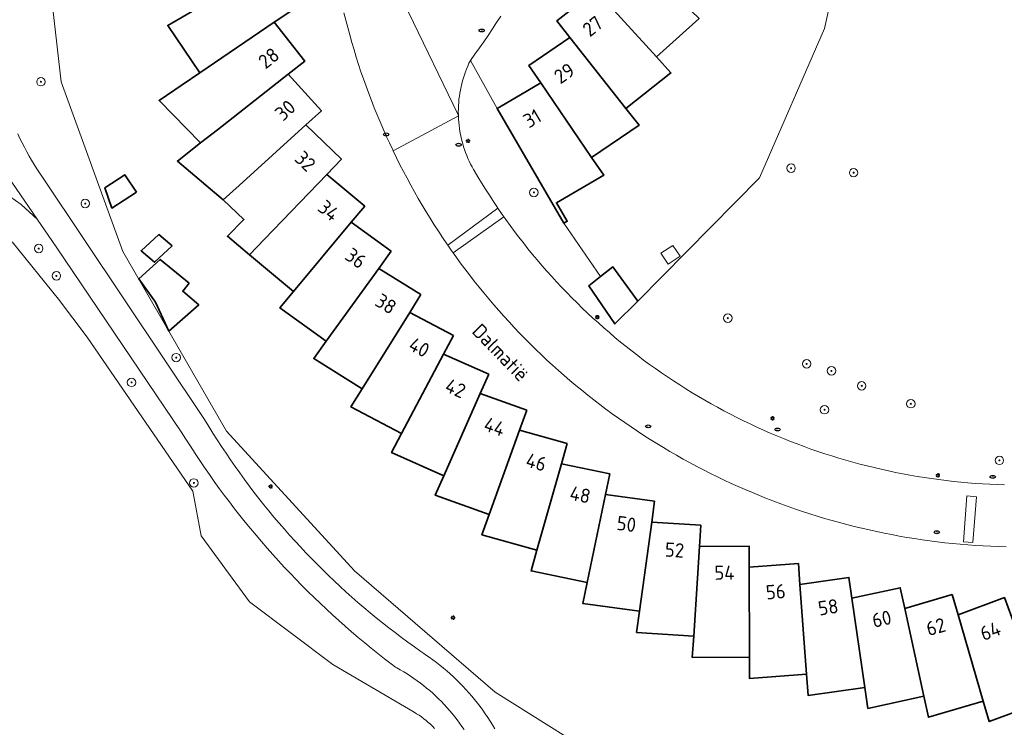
# Model space of a CAD drawing. Header units: metres. Extents: x 152610 to 160096, y 456114 to 462495.
# Tile 532 of 656: x 158185 to 158278, y 460654 to 460720. Entities that reach past the tile are written whole.
import ezdxf
from ezdxf.enums import TextEntityAlignment as Align

# ---------------------------------------------------------------- set-up
doc = ezdxf.new("R2010")
doc.units = ezdxf.units.M
doc.header["$LTSCALE"] = 0.5
doc.layers.get('0').update_dxf_attribs({"linetype": 'CONTINUOUS'})
for name, color, linetype, lineweight in [('B-PV-GR-BOOM-S', 251, 'CONTINUOUS', 25), ('B-PV-IE-MEUBILAIR-S', 251, 'CONTINUOUS', 25), ('B-PV-OG-BEBOUWING-GV', 6, 'CONTINUOUS', 35), ('B-PV-OG-BEBOUWING-T18', 1, 'CONTINUOUS', 18), ('B-PV-OG-BEBOUWING_SCHUUR-GV', 251, 'CONTINUOUS', 18), ('B-PV-OG-TERREIN_BEGROEID-GV', 251, 'CONTINUOUS', 18), ('B-PV-OG-TOPOGRAFIE-T18', 1, 'CONTINUOUS', 18), ('B-PV-VH-GESLOTENVERHARDING_ASFALT-GV', 251, 'CONTINUOUS', 18), ('B-PV-VH-OPENVERHARDING_STRAATBAKSTEEN-GV', 251, 'CONTINUOUS', 18)]:
    doc.layers.add(name, color=color, linetype=linetype, lineweight=lineweight)
doc.styles.add('NLCS-ISO', font='NLCS-ISO.ttf')
doc.styles.add('NLCS-ISO-M750-T18', font='NLCS-ISO.ttf', dxfattribs={"height": 1.35})

# ---------------------------------------------------------------- blocks, each defined once
blk = doc.blocks.new('SIE-MEUBILAIR_PAAL_LICHTMAST-SO')
for points in [[(-0.62, 0), (-1, 0)], [(-0.71, 0.71), (-0.44, 0.44)], [(0, 1), (0, 0.62)], [(0.44, 0.44), (0.71, 0.71)], [(1, 0), (0.62, 0)], [(-0.71, -0.71), (-0.44, -0.44)], [(0, -0.62), (0, -1)], [(0.44, -0.44), (0.71, -0.71)]]:
    blk.add_lwpolyline(points)
blk.add_circle((0, 0), 0.5)
blk = doc.blocks.new('SIE-MEUBILAIR_PUT_RIOOLPUT-SO')
blk.add_ellipse((0, 0), major_axis=(1.25, 0), ratio=0.54)
at = {"style": 'NLCS-ISO'}
blk.add_text('ri', height=0.75, dxfattribs=at).set_placement((-0.04, 0.07), align=Align.MIDDLE_CENTER)
blk = doc.blocks.new('SGR-BOOM_GBKN-SO')
at = {"linetype": 'ByBlock', "lineweight": 18}
h = blk.add_hatch(color=0, dxfattribs=at)
h.dxf.hatch_style = 1
edge = h.paths.add_edge_path()
edge.add_arc((0, 0), 0.25, 0, 360)
at = {"color": 0, "linetype": 'ByBlock', "lineweight": 18}
for radius in [2, 0.25]:
    blk.add_circle((0, 0), radius, dxfattribs=at)
at = {"color": 0, "linetype": 'ByBlock', "lineweight": 18, "style": 'NLCS-ISO'}
blk.add_attdef('SOORT', (2.5, 0), '', height=1.5, dxfattribs=at)

msp = doc.modelspace()

# ---------------------------------------------------------------- linework, layer by layer
at = {"layer": 'B-PV-OG-BEBOUWING-GV', "flags": 128}
for points in [[(158247.743, 460722.025), (158241.566, 460727.938), (158238.087, 460724.779), (158239.434, 460723.296), (158245.184, 460716.966), (158249.209, 460720.621)], [(158210.638, 460721.369), (158208.012, 460725.244), (158200.644, 460720.968), (158198.897, 460719.955), (158201.935, 460715.472), (158208.986, 460720.25)], [(158245.184, 460716.966), (158239.434, 460723.296), (158235.744, 460720.388), (158236.983, 460718.814), (158242.276, 460712.1), (158246.546, 460715.464)], [(158202.016, 460708.83), (158203.606, 460710.078), (158210.306, 460715.337), (158211.876, 460716.569), (158208.986, 460720.25), (158201.935, 460715.472), (158200.262, 460714.338), (158198.077, 460712.857)], [(158242.276, 460712.1), (158236.983, 460718.814), (158233.099, 460716.171), (158234.225, 460714.515), (158239.036, 460707.448), (158243.531, 460710.507)], [(158204.152, 460703.458), (158205.65, 460704.813), (158211.966, 460710.527), (158213.446, 460711.866), (158210.306, 460715.337), (158203.606, 460710.078), (158202.016, 460708.83), (158199.821, 460707.107)], [(158239.036, 460707.448), (158234.225, 460714.515), (158231.754, 460713.078), (158230.08, 460712.1), (158236.414, 460701.228), (158236.726, 460701.411), (158235.703, 460703.164), (158238.143, 460704.586), (158240.178, 460705.771)], [(158204.152, 460703.458), (158206.116, 460701.569), (158204.557, 460699.999), (158206.653, 460698.249), (158208.054, 460699.706), (158213.957, 460705.846), (158215.34, 460707.285), (158211.966, 460710.527), (158205.65, 460704.813)], [(158195.936, 460704.164), (158194.838, 460705.818), (158192.936, 460704.563), (158193.616, 460702.659)], [(158217.55, 460702.846), (158213.957, 460705.846), (158208.054, 460699.706), (158206.653, 460698.249), (158210.81, 460694.777), (158216.271, 460701.315)], [(158220.063, 460698.573), (158216.271, 460701.315), (158210.81, 460694.777), (158209.515, 460693.227), (158213.902, 460690.053), (158218.894, 460696.955)], [(158199.326, 460699.103), (158198.048, 460700.153), (158196.382, 460698.619), (158197.661, 460697.539)], [(158200.931, 460695.565), (158198.192, 460697.808), (158196.168, 460695.968), (158197.749, 460693.768), (158199.019, 460691.006), (158201.834, 460693.495), (158200.32, 460694.795)], [(158243.406, 460693.855), (158241.05, 460697.098), (158239.881, 460696.18), (158238.771, 460695.308), (158241.234, 460691.698)], [(158222.869, 460694.484), (158218.894, 460696.955), (158213.902, 460690.053), (158212.718, 460688.416), (158217.317, 460685.556), (158221.816, 460692.789)], [(158225.953, 460690.601), (158221.816, 460692.789), (158217.317, 460685.556), (158216.249, 460683.84), (158221.038, 460681.308), (158225.02, 460688.836)], [(158229.3, 460686.943), (158225.02, 460688.836), (158221.038, 460681.308), (158220.093, 460679.522), (158225.049, 460677.331), (158228.493, 460685.118)], [(158232.895, 460683.53), (158228.493, 460685.118), (158225.049, 460677.331), (158224.232, 460675.481), (158229.328, 460673.642), (158232.218, 460681.653)], [(158236.721, 460680.379), (158232.218, 460681.653), (158229.328, 460673.642), (158228.643, 460671.741), (158233.857, 460670.265), (158236.177, 460678.459)], [(158240.758, 460677.502), (158236.177, 460678.459), (158233.857, 460670.265), (158233.307, 460668.318), (158238.61, 460667.212), (158240.35, 460675.549)], [(158244.988, 460674.916), (158240.35, 460675.549), (158238.61, 460667.212), (158238.197, 460665.233), (158243.565, 460664.5), (158244.718, 460672.939)], [(158249.388, 460672.631), (158244.718, 460672.939), (158243.565, 460664.5), (158243.291, 460662.497), (158248.697, 460662.141), (158249.257, 460670.64)], [(158253.945, 460668.664), (158253.936, 460670.66), (158249.257, 460670.64), (158248.697, 460662.141), (158248.564, 460660.125), (158253.981, 460660.148)], [(158258.76, 460667.022), (158258.612, 460669.012), (158253.945, 460668.664), (158253.981, 460660.148), (158253.99, 460658.126), (158259.391, 460658.527)], [(158263.677, 460665.72), (158263.39, 460667.695), (158258.76, 460667.022), (158259.391, 460658.527), (158259.542, 460656.512), (158264.902, 460657.291)], [(158268.675, 460664.766), (158268.25, 460666.716), (158263.677, 460665.72), (158264.902, 460657.291), (158265.193, 460655.291), (158270.487, 460656.444)], [(158273.726, 460664.165), (158273.166, 460666.08), (158268.675, 460664.766), (158270.487, 460656.444), (158270.917, 460654.468), (158276.116, 460655.989)], [(158278.807, 460663.918), (158278.114, 460665.79), (158273.726, 460664.165), (158276.116, 460655.989), (158276.684, 460654.049), (158281.765, 460655.931)]]:
    msp.add_lwpolyline(points, close=True, dxfattribs=at)
at = {"layer": 'B-PV-OG-BEBOUWING_SCHUUR-GV', "flags": 128}
msp.add_lwpolyline([(158247.426, 460698.1), (158246.735, 460699.135), (158245.6, 460698.378), (158246.291, 460697.343)], close=True, dxfattribs=at)
at = {"layer": 'B-PV-OG-TERREIN_BEGROEID-GV', "flags": 128}
for points in [[(158264.328, 460734.263), (158261.092, 460719.665), (158254.918, 460705.532), (158243.406, 460693.855), (158241.234, 460691.698), (158238.771, 460695.308), (158239.881, 460696.18), (158236.414, 460701.228), (158230.08, 460712.1), (158227.55, 460716.633), (158227.423, 460716.369), (158227.302, 460716.098), (158227.189, 460715.824), (158227.083, 460715.548), (158226.985, 460715.268), (158226.894, 460714.986), (158226.811, 460714.702), (158226.735, 460714.415), (158226.668, 460714.127), (158226.608, 460713.837), (158226.556, 460713.545), (158226.512, 460713.252), (158226.476, 460712.958), (158226.447, 460712.663), (158226.427, 460712.367), (158226.415, 460712.071), (158226.411, 460711.775), (158226.414, 460711.479), (158226.417, 460711.387), (158226.431, 460711.091), (158226.453, 460710.795), (158226.483, 460710.501), (158226.521, 460710.207), (158226.566, 460709.914), (158226.62, 460709.623), (158226.681, 460709.333), (158226.751, 460709.045), (158226.828, 460708.759), (158226.913, 460708.475), (158227.005, 460708.193), (158227.105, 460707.914), (158227.212, 460707.638), (158227.327, 460707.365), (158227.449, 460707.095), (158227.579, 460706.828), (158227.715, 460706.565), (158227.859, 460706.306), (158227.903, 460706.23), (158228.255, 460705.633), (158228.614, 460705.041), (158228.98, 460704.453), (158229.353, 460703.869), (158229.733, 460703.289), (158230.119, 460702.714), (158230.157, 460702.659), (158230.512, 460702.143), (158230.735, 460701.827), (158230.911, 460701.577), (158231.317, 460701.016), (158231.729, 460700.459), (158232.148, 460699.907), (158232.573, 460699.36), (158233.004, 460698.818), (158233.441, 460698.281), (158233.885, 460697.749), (158234.335, 460697.222), (158234.791, 460696.7), (158235.253, 460696.184), (158235.72, 460695.673), (158236.194, 460695.167), (158236.674, 460694.667), (158237.159, 460694.173), (158237.65, 460693.684), (158238.146, 460693.201), (158238.648, 460692.723), (158239.156, 460692.252), (158239.669, 460691.786), (158240.187, 460691.326), (158240.711, 460690.873), (158241.239, 460690.425), (158241.773, 460689.984), (158242.312, 460689.549), (158242.856, 460689.119), (158243.405, 460688.697), (158243.959, 460688.28), (158244.517, 460687.87), (158245.08, 460687.467), (158245.648, 460687.07), (158246.221, 460686.68), (158246.797, 460686.296), (158247.379, 460685.919), (158247.964, 460685.549), (158248.554, 460685.185), (158249.148, 460684.829), (158249.746, 460684.479), (158250.348, 460684.136), (158250.954, 460683.8), (158251.564, 460683.471), (158252.177, 460683.15), (158252.794, 460682.835), (158253.415, 460682.527), (158254.039, 460682.227), (158254.667, 460681.934), (158255.298, 460681.648), (158255.933, 460681.37), (158256.57, 460681.098), (158257.21, 460680.834), (158257.854, 460680.578), (158258.501, 460680.329), (158259.15, 460680.088), (158259.802, 460679.854), (158260.457, 460679.627), (158261.114, 460679.408), (158261.774, 460679.197), (158262.436, 460678.994), (158263.101, 460678.798), (158263.767, 460678.609), (158264.436, 460678.429), (158265.107, 460678.256), (158265.78, 460678.091), (158266.455, 460677.934), (158267.131, 460677.784), (158267.809, 460677.643), (158268.489, 460677.509), (158269.17, 460677.383), (158269.853, 460677.265), (158270.537, 460677.155), (158271.222, 460677.052), (158271.908, 460676.958), (158272.596, 460676.872), (158273.284, 460676.793), (158273.973, 460676.723), (158274.663, 460676.66), (158275.354, 460676.605), (158276.045, 460676.559), (158276.737, 460676.52), (158277.429, 460676.49), (158278.121, 460676.467)], [(158241.662, 460649.437), (158229.906, 460656.823), (158216.589, 460668.319), (158204.466, 460681.537), (158194.652, 460698.558), (158188.826, 460714.604), (158186.689, 460733.163)], [(158184.697, 460709.676), (158184.899, 460709.251), (158185.109, 460708.83), (158185.326, 460708.413), (158185.55, 460707.999), (158185.78, 460707.589), (158186.018, 460707.183), (158186.263, 460706.781), (158186.514, 460706.384), (158186.773, 460705.99), (158187.037, 460705.602), (158187.108, 460705.5), (158202.393, 460682.644), (158202.784, 460681.997), (158203.183, 460681.354), (158203.588, 460680.716), (158204, 460680.082), (158204.418, 460679.452), (158204.843, 460678.827), (158205.275, 460678.207), (158205.713, 460677.59), (158206.158, 460676.979), (158206.609, 460676.372), (158207.067, 460675.771), (158207.531, 460675.174), (158208.001, 460674.582), (158208.477, 460673.995), (158208.96, 460673.413), (158209.449, 460672.836), (158209.944, 460672.264), (158210.445, 460671.698), (158210.951, 460671.137), (158211.464, 460670.581), (158211.983, 460670.031), (158212.507, 460669.486), (158213.037, 460668.947), (158213.573, 460668.414), (158214.115, 460667.886), (158214.662, 460667.364), (158215.214, 460666.848), (158215.772, 460666.338), (158216.335, 460665.833), (158216.904, 460665.335), (158217.478, 460664.843), (158218.057, 460664.356), (158218.641, 460663.876), (158219.23, 460663.403), (158219.824, 460662.935), (158220.423, 460662.474), (158221.027, 460662.019), (158221.635, 460661.57), (158222.249, 460661.128), (158222.867, 460660.693), (158223.158, 460660.491), (158223.317, 460660.384), (158223.662, 460660.143), (158224.002, 460659.896), (158224.338, 460659.642), (158224.669, 460659.382), (158224.995, 460659.116), (158225.315, 460658.843), (158225.631, 460658.565), (158225.941, 460658.281), (158226.246, 460657.99), (158226.545, 460657.694), (158226.838, 460657.393), (158227.126, 460657.086), (158227.407, 460656.773), (158227.683, 460656.455), (158227.953, 460656.132), (158228.216, 460655.804), (158228.474, 460655.471), (158228.724, 460655.133), (158228.969, 460654.791), (158229.207, 460654.444), (158229.438, 460654.092), (158229.662, 460653.736), (158229.88, 460653.376)], [(158226.969, 460653.288), (158226.755, 460653.602), (158226.535, 460653.912), (158226.308, 460654.217), (158226.075, 460654.517), (158225.835, 460654.813), (158225.589, 460655.103), (158225.338, 460655.388), (158225.08, 460655.668), (158224.816, 460655.942), (158224.547, 460656.21), (158224.272, 460656.473), (158223.992, 460656.73), (158223.706, 460656.981), (158223.415, 460657.227), (158223.119, 460657.465), (158222.819, 460657.698), (158222.513, 460657.924), (158222.202, 460658.144), (158221.887, 460658.357), (158221.568, 460658.563), (158221.244, 460658.763), (158220.916, 460658.956), (158220.585, 460659.142), (158220.451, 460659.214), (158220.068, 460659.504), (158219.43, 460659.996), (158218.797, 460660.494), (158218.169, 460660.998), (158217.546, 460661.508), (158216.928, 460662.025), (158216.315, 460662.548), (158215.708, 460663.076), (158215.106, 460663.611), (158214.509, 460664.152), (158213.917, 460664.698), (158213.331, 460665.251), (158212.751, 460665.809), (158212.176, 460666.373), (158211.606, 460666.943), (158211.043, 460667.518), (158210.485, 460668.099), (158209.933, 460668.685), (158209.386, 460669.277), (158208.846, 460669.874), (158208.312, 460670.477), (158207.783, 460671.085), (158207.261, 460671.698), (158206.745, 460672.316), (158206.234, 460672.94), (158205.731, 460673.568), (158205.233, 460674.201), (158204.742, 460674.839), (158204.257, 460675.483), (158203.778, 460676.131), (158203.306, 460676.783), (158202.841, 460677.44), (158202.382, 460678.102), (158201.93, 460678.769), (158201.484, 460679.439), (158201.045, 460680.115), (158200.613, 460680.794), (158200.187, 460681.478), (158188.341, 460698.991), (158187.99, 460699.504), (158186.549, 460701.598), (158185.017, 460702.987), (158183.966, 460703.755)], [(158184.182, 460699.462), (158188.568, 460694.049), (158191.289, 460690.435), (158201.286, 460675.87), (158202.063, 460671.647), (158206.651, 460665.379), (158214.525, 460659.462), (158222.232, 460654.941), (158222.466, 460654.797), (158222.695, 460654.646), (158222.92, 460654.488), (158223.141, 460654.324), (158223.356, 460654.154), (158223.567, 460653.977), (158223.772, 460653.795), (158223.972, 460653.606), (158224.166, 460653.412)]]:
    msp.add_lwpolyline(points, dxfattribs=at)
at = {"layer": 'B-PV-VH-GESLOTENVERHARDING_ASFALT-GV', "flags": 128}
for points in [[(158180.545, 460710.32), (158186.549, 460701.598), (158187.99, 460699.504), (158188.341, 460698.991), (158200.187, 460681.478), (158200.613, 460680.794), (158201.045, 460680.115), (158201.484, 460679.439), (158201.93, 460678.769), (158202.382, 460678.102), (158202.841, 460677.44), (158203.306, 460676.783), (158203.778, 460676.131), (158204.257, 460675.483), (158204.742, 460674.839), (158205.233, 460674.201), (158205.731, 460673.568), (158206.234, 460672.94), (158206.745, 460672.316), (158207.261, 460671.698), (158207.783, 460671.085), (158208.312, 460670.477), (158208.846, 460669.874), (158209.386, 460669.277), (158209.933, 460668.685), (158210.485, 460668.099), (158211.043, 460667.518), (158211.606, 460666.943), (158212.176, 460666.373), (158212.751, 460665.809), (158213.331, 460665.251), (158213.917, 460664.698), (158214.509, 460664.152), (158215.106, 460663.611), (158215.708, 460663.076), (158216.315, 460662.548), (158216.928, 460662.025), (158217.546, 460661.508), (158218.169, 460660.998), (158218.797, 460660.494), (158219.43, 460659.996), (158220.068, 460659.504), (158220.451, 460659.214), (158220.585, 460659.142), (158220.916, 460658.956), (158221.244, 460658.763), (158221.568, 460658.563), (158221.887, 460658.357), (158222.202, 460658.144), (158222.513, 460657.924), (158222.819, 460657.698), (158223.119, 460657.465), (158223.415, 460657.227), (158223.706, 460656.981), (158223.992, 460656.73), (158224.272, 460656.473), (158224.547, 460656.21), (158224.816, 460655.942), (158225.08, 460655.668), (158225.338, 460655.388), (158225.589, 460655.103), (158225.835, 460654.813), (158226.075, 460654.517), (158226.308, 460654.217), (158226.535, 460653.912), (158226.755, 460653.602), (158226.969, 460653.288)], [(158183.966, 460703.755), (158185.017, 460702.987), (158186.549, 460701.598), (158180.545, 460710.32)], [(158229.88, 460653.376), (158229.662, 460653.736), (158229.438, 460654.092), (158229.207, 460654.444), (158228.969, 460654.791), (158228.724, 460655.133), (158228.474, 460655.471), (158228.216, 460655.804), (158227.953, 460656.132), (158227.683, 460656.455), (158227.407, 460656.773), (158227.126, 460657.086), (158226.838, 460657.393), (158226.545, 460657.694), (158226.246, 460657.99), (158225.941, 460658.281), (158225.631, 460658.565), (158225.315, 460658.843), (158224.995, 460659.116), (158224.669, 460659.382), (158224.338, 460659.642), (158224.002, 460659.896), (158223.662, 460660.143), (158223.317, 460660.384), (158223.158, 460660.491), (158222.867, 460660.693), (158222.249, 460661.128), (158221.635, 460661.57), (158221.027, 460662.019), (158220.423, 460662.474), (158219.824, 460662.935), (158219.23, 460663.403), (158218.641, 460663.876), (158218.057, 460664.356), (158217.478, 460664.843), (158216.904, 460665.335), (158216.335, 460665.833), (158215.772, 460666.338), (158215.214, 460666.848), (158214.662, 460667.364), (158214.115, 460667.886), (158213.573, 460668.414), (158213.037, 460668.947), (158212.507, 460669.486), (158211.983, 460670.031), (158211.464, 460670.581), (158210.951, 460671.137), (158210.445, 460671.698), (158209.944, 460672.264), (158209.449, 460672.836), (158208.96, 460673.413), (158208.477, 460673.995), (158208.001, 460674.582), (158207.531, 460675.174), (158207.067, 460675.771), (158206.609, 460676.372), (158206.158, 460676.979), (158205.713, 460677.59), (158205.275, 460678.207), (158204.843, 460678.827), (158204.418, 460679.452), (158204, 460680.082), (158203.588, 460680.716), (158203.183, 460681.354), (158202.784, 460681.997), (158202.393, 460682.644), (158187.108, 460705.5), (158187.037, 460705.602), (158186.773, 460705.99), (158186.514, 460706.384), (158186.263, 460706.781), (158186.018, 460707.183), (158185.78, 460707.589), (158185.55, 460707.999), (158185.326, 460708.413), (158185.109, 460708.83), (158184.899, 460709.251), (158184.697, 460709.676)]]:
    msp.add_lwpolyline(points, dxfattribs=at)
at = {"layer": 'B-PV-VH-OPENVERHARDING_STRAATBAKSTEEN-GV', "flags": 128}
for points in [[(158215.588, 460721.159), (158215.762, 460720.453), (158215.944, 460719.749), (158216.134, 460719.048), (158216.332, 460718.348), (158216.537, 460717.651), (158216.749, 460716.955), (158216.97, 460716.263), (158217.198, 460715.572), (158217.434, 460714.885), (158217.677, 460714.2), (158217.927, 460713.517), (158218.186, 460712.838), (158218.451, 460712.161), (158218.724, 460711.487), (158219.005, 460710.817), (158219.293, 460710.149), (158219.588, 460709.485), (158219.89, 460708.823), (158220.2, 460708.166), (158220.245, 460708.072), (158222.962, 460709.531), (158226.417, 460711.387), (158226.397, 460711.491), (158221.69, 460721.2)], [(158221.69, 460721.2), (158226.397, 460711.491), (158226.417, 460711.387), (158226.414, 460711.479), (158226.411, 460711.775), (158226.415, 460712.071), (158226.427, 460712.367), (158226.447, 460712.663), (158226.476, 460712.958), (158226.512, 460713.252), (158226.556, 460713.545), (158226.608, 460713.837), (158226.668, 460714.127), (158226.735, 460714.415), (158226.811, 460714.702), (158226.894, 460714.986), (158226.985, 460715.268), (158227.083, 460715.548), (158227.189, 460715.824), (158227.302, 460716.098), (158227.423, 460716.369), (158227.55, 460716.633), (158227.551, 460716.636), (158227.981, 460717.223), (158228.404, 460717.816), (158228.821, 460718.412), (158229.231, 460719.014), (158229.635, 460719.619), (158230.032, 460720.23), (158230.422, 460720.844)], [(158278.121, 460676.467), (158277.429, 460676.49), (158276.737, 460676.52), (158276.045, 460676.559), (158275.354, 460676.605), (158274.663, 460676.66), (158273.973, 460676.723), (158273.284, 460676.793), (158272.596, 460676.872), (158271.908, 460676.958), (158271.222, 460677.052), (158270.537, 460677.155), (158269.853, 460677.265), (158269.17, 460677.383), (158268.489, 460677.509), (158267.809, 460677.643), (158267.131, 460677.784), (158266.455, 460677.934), (158265.78, 460678.091), (158265.107, 460678.256), (158264.436, 460678.429), (158263.767, 460678.609), (158263.101, 460678.798), (158262.436, 460678.994), (158261.774, 460679.197), (158261.114, 460679.408), (158260.457, 460679.627), (158259.802, 460679.854), (158259.15, 460680.088), (158258.501, 460680.329), (158257.854, 460680.578), (158257.21, 460680.834), (158256.57, 460681.098), (158255.933, 460681.37), (158255.298, 460681.648), (158254.667, 460681.934), (158254.039, 460682.227), (158253.415, 460682.527), (158252.794, 460682.835), (158252.177, 460683.15), (158251.564, 460683.471), (158250.954, 460683.8), (158250.348, 460684.136), (158249.746, 460684.479), (158249.148, 460684.829), (158248.554, 460685.185), (158247.964, 460685.549), (158247.379, 460685.919), (158246.797, 460686.296), (158246.221, 460686.68), (158245.648, 460687.07), (158245.08, 460687.467), (158244.517, 460687.87), (158243.959, 460688.28), (158243.405, 460688.697), (158242.856, 460689.119), (158242.312, 460689.549), (158241.773, 460689.984), (158241.239, 460690.425), (158240.711, 460690.873), (158240.187, 460691.326), (158239.669, 460691.786), (158239.156, 460692.252), (158238.648, 460692.723), (158238.146, 460693.201), (158237.65, 460693.684), (158237.159, 460694.173), (158236.674, 460694.667), (158236.194, 460695.167), (158235.72, 460695.673), (158235.253, 460696.184), (158234.791, 460696.7), (158234.335, 460697.222), (158233.885, 460697.749), (158233.441, 460698.281), (158233.004, 460698.818), (158232.573, 460699.36), (158232.148, 460699.907), (158231.729, 460700.459), (158231.317, 460701.016), (158230.911, 460701.577), (158230.735, 460701.827), (158225.934, 460698.412), (158226.17, 460698.08), (158226.598, 460697.492), (158227.032, 460696.909), (158227.472, 460696.331), (158227.919, 460695.757), (158228.372, 460695.189), (158228.831, 460694.625), (158229.297, 460694.067), (158229.768, 460693.514), (158230.246, 460692.965), (158230.729, 460692.423), (158231.219, 460691.885), (158231.714, 460691.353), (158232.216, 460690.827), (158232.723, 460690.306), (158233.235, 460689.791), (158233.754, 460689.281), (158234.278, 460688.777), (158234.807, 460688.279), (158235.342, 460687.786), (158235.882, 460687.3), (158236.428, 460686.82), (158236.979, 460686.345), (158237.535, 460685.877), (158238.096, 460685.415), (158238.662, 460684.959), (158239.234, 460684.509), (158239.81, 460684.066), (158240.391, 460683.629), (158240.976, 460683.198), (158241.567, 460682.774), (158242.162, 460682.357), (158242.762, 460681.946), (158243.366, 460681.541), (158243.974, 460681.144), (158244.587, 460680.753), (158245.204, 460680.369), (158245.826, 460679.991), (158246.451, 460679.621), (158247.08, 460679.257), (158247.714, 460678.9), (158248.351, 460678.551), (158248.992, 460678.208), (158249.637, 460677.872), (158250.286, 460677.544), (158250.938, 460677.223), (158251.593, 460676.909), (158252.253, 460676.602), (158252.915, 460676.302), (158253.58, 460676.01), (158254.249, 460675.725), (158254.921, 460675.447), (158255.596, 460675.177), (158256.274, 460674.914), (158256.955, 460674.659), (158257.638, 460674.411), (158258.324, 460674.171), (158259.013, 460673.939), (158259.704, 460673.714), (158260.398, 460673.496), (158261.094, 460673.286), (158261.792, 460673.084), (158262.493, 460672.89), (158263.195, 460672.703), (158263.9, 460672.524), (158264.606, 460672.353), (158265.315, 460672.19), (158266.025, 460672.034), (158266.737, 460671.886), (158267.45, 460671.746), (158268.165, 460671.614), (158268.881, 460671.49), (158269.599, 460671.374), (158270.317, 460671.265), (158271.038, 460671.165), (158271.759, 460671.072), (158272.481, 460670.988), (158273.203, 460670.911), (158273.927, 460670.842), (158274.652, 460670.782), (158275.377, 460670.729), (158276.102, 460670.684), (158276.828, 460670.647), (158277.555, 460670.619), (158278.281, 460670.598)]]:
    msp.add_lwpolyline(points, dxfattribs=at)
for points in [[(158225.425, 460699.138), (158230.157, 460702.659), (158230.119, 460702.714), (158229.733, 460703.289), (158229.353, 460703.869), (158228.98, 460704.453), (158228.614, 460705.041), (158228.255, 460705.633), (158227.903, 460706.23), (158227.859, 460706.306), (158227.715, 460706.565), (158227.579, 460706.828), (158227.449, 460707.095), (158227.327, 460707.365), (158227.212, 460707.638), (158227.105, 460707.914), (158227.005, 460708.193), (158226.913, 460708.475), (158226.828, 460708.759), (158226.751, 460709.045), (158226.681, 460709.333), (158226.62, 460709.623), (158226.566, 460709.914), (158226.521, 460710.207), (158226.483, 460710.501), (158226.453, 460710.795), (158226.431, 460711.091), (158226.417, 460711.387), (158222.962, 460709.531), (158220.245, 460708.072), (158220.563, 460707.418), (158220.888, 460706.768), (158221.22, 460706.122), (158221.56, 460705.479), (158221.906, 460704.839), (158222.26, 460704.204), (158222.62, 460703.573), (158222.988, 460702.946), (158223.362, 460702.322), (158223.743, 460701.703), (158224.131, 460701.088), (158224.525, 460700.478), (158224.927, 460699.872), (158225.334, 460699.27)], [(158225.934, 460698.412), (158230.735, 460701.827), (158230.512, 460702.143), (158230.157, 460702.659), (158225.425, 460699.138), (158225.749, 460698.673)], [(158274.239, 460671.066), (158274.563, 460675.408), (158275.46, 460675.341), (158275.135, 460670.999)], [(158274.239, 460671.066), (158275.135, 460670.999), (158275.46, 460675.341), (158274.563, 460675.408)]]:
    msp.add_lwpolyline(points, close=True, dxfattribs=at)

# ---------------------------------------------------------------- block references
at = {"layer": 'B-PV-GR-BOOM-S', "xscale": 0.2, "yscale": 0.2, "zscale": 0.2}
for p in [(158186.901, 460714.622), (158257.913, 460706.436), (158263.839, 460706.013), (158233.566, 460704.141), (158191.096, 460703.09), (158186.684, 460698.83), (158188.358, 460696.244), (158251.926, 460692.242), (158199.703, 460688.504), (158259.392, 460687.914), (158261.739, 460687.251), (158195.475, 460686.16), (158264.6, 460685.834), (158261.085, 460683.575), (158269.256, 460684.14), (158277.641, 460678.781), (158201.377, 460676.638)]:
    msp.add_blockref('SGR-BOOM_GBKN-SO', p, dxfattribs=at)
at = {"layer": 'B-PV-IE-MEUBILAIR-S', "xscale": 0.2, "yscale": 0.2, "zscale": 0.2}
for name, p in [('SIE-MEUBILAIR_PUT_RIOOLPUT-SO', (158228.63, 460719.47)), ('SIE-MEUBILAIR_PUT_RIOOLPUT-SO', (158219.58, 460709.64)), ('SIE-MEUBILAIR_PAAL_LICHTMAST-SO', (158227.331, 460709.025)), ('SIE-MEUBILAIR_PUT_RIOOLPUT-SO', (158226.44, 460708.66)), ('SIE-MEUBILAIR_PAAL_LICHTMAST-SO', (158239.568, 460692.339)), ('SIE-MEUBILAIR_PUT_RIOOLPUT-SO', (158244.39, 460682)), ('SIE-MEUBILAIR_PAAL_LICHTMAST-SO', (158256.153, 460682.766)), ('SIE-MEUBILAIR_PUT_RIOOLPUT-SO', (158256.63, 460681.7)), ('SIE-MEUBILAIR_PAAL_LICHTMAST-SO', (158271.813, 460677.366)), ('SIE-MEUBILAIR_PAAL_LICHTMAST-SO', (158208.633, 460676.306)), ('SIE-MEUBILAIR_PUT_RIOOLPUT-SO', (158277.01, 460677.21)), ('SIE-MEUBILAIR_PUT_RIOOLPUT-SO', (158271.71, 460671.97)), ('SIE-MEUBILAIR_PAAL_LICHTMAST-SO', (158225.913, 460663.886))]:
    msp.add_blockref(name, p, dxfattribs=at)

# ---------------------------------------------------------------- texts
at = {"layer": 'B-PV-OG-BEBOUWING-T18', "style": 'NLCS-ISO-M750-T18'}
for s, rotation, p in [('27', 38.2, (158239.136, 460719.878)), ('28', 38.2, (158208.465, 460716.866)), ('29', 34.3, (158236.448, 460715.426)), ('30', 42.1, (158210.022, 460711.924)), ('31', 30.3, (158233.411, 460711.148)), ('32', 316.2, (158211.921, 460707.103)), ('34', 320.1, (158214.151, 460702.427)), ('36', 324.1, (158216.702, 460697.918)), ('38', 328.1, (158219.561, 460693.597)), ('40', 332.1, (158222.715, 460689.485)), ('42', 336.2, (158226.149, 460685.603)), ('44', 340.2, (158229.846, 460681.972)), ('46', 344.2, (158233.789, 460678.61)), ('48', 348.2, (158237.956, 460675.533)), ('50', 352.2, (158242.331, 460672.755)), ('52', 356.2, (158246.888, 460670.29)), ('54', 0.2, (158251.607, 460668.15)), ('56', 4.2, (158256.464, 460666.345)), ('58', 8.3, (158261.435, 460664.884)), ('60', 12.3, (158266.496, 460663.775)), ('62', 16.3, (158271.623, 460663.024)), ('64', 20.3, (158276.788, 460662.633))]:
    msp.add_text(s, height=1.35, rotation=rotation, dxfattribs=at).set_placement(p, align=Align.MIDDLE)
at = {"layer": 'B-PV-OG-TOPOGRAFIE-T18', "style": 'NLCS-ISO-M750-T18'}
msp.add_text('Dalmatië', height=1.35, rotation=314, dxfattribs=at).set_placement((158230.409, 460688.994), align=Align.MIDDLE)

doc.saveas('drawing.dxf')
